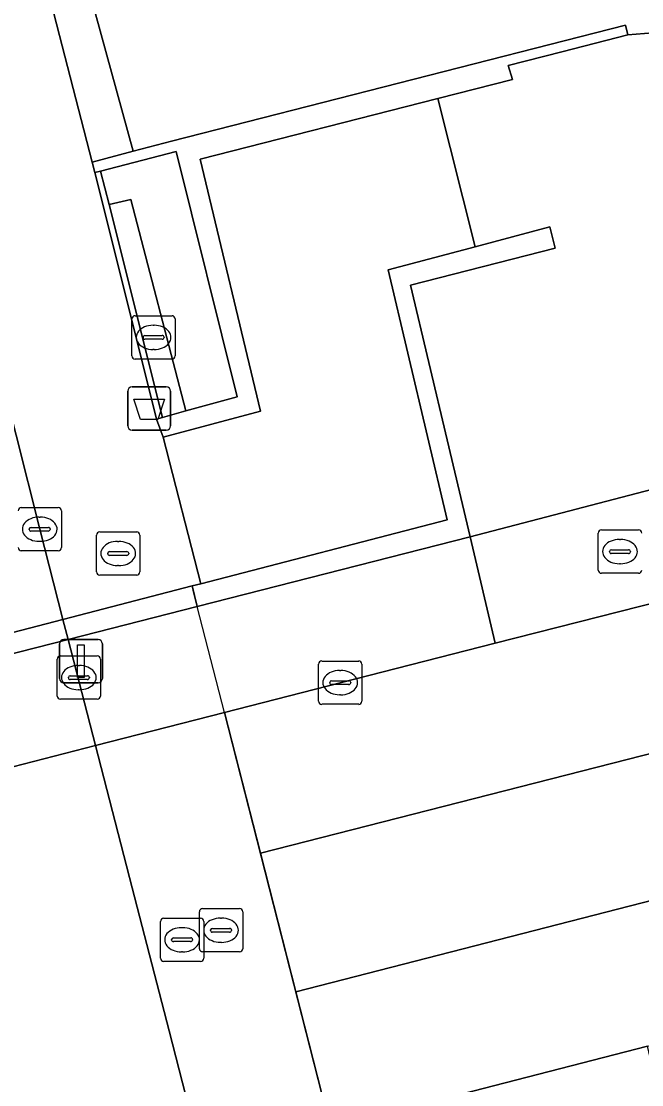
# Model space of a CAD drawing. Extents: x 160806 to 161707, y 383696 to 384148.
# Drawn here: x 161265.47 to 161279.79, y 383935.76 to 383960.31 of the extents above; entities that cross this region are included whole.
import ezdxf

# ---------------------------------------------------------------- set-up
doc = ezdxf.new("R2010")
doc.units = 0
for name, color, linetype in [('IMGEO_Afvalbak', 7, 'Continuous'), ('IMGEO_Berm_groen', 7, 'Continuous'), ('IMGEO_Fietspad_open', 7, 'Continuous'), ('IMGEO_Groenvoorziening', 7, 'Continuous'), ('IMGEO_Kolk', 7, 'Continuous'), ('IMGEO_Lichtmast', 7, 'Continuous'), ('IMGEO_Muur', 7, 'Continuous'), ('IMGEO_Rijbaan_lokaal_gesloten', 7, 'Continuous'), ('IMGEO_Rioolput', 7, 'Continuous'), ('IMGEO_Tunneldeel', 7, 'Continuous'), ('IMGEO_Voetpad_gesloten', 7, 'Continuous'), ('IMGEO_Voetpad_open', 7, 'Continuous')]:
    doc.layers.add(name, color=color, linetype=linetype)

msp = doc.modelspace()

# ---------------------------------------------------------------- linework, layer by layer
at = {"layer": 'IMGEO_Afvalbak'}
for p, q in [((161268.028, 383951.873), (161268.818, 383951.873)), ((161268.818, 383951.873), (161268.028, 383951.873)), ((161267.928, 383950.973), (161267.928, 383951.773)), ((161267.928, 383951.773), (161267.928, 383950.973)), ((161268.918, 383951.773), (161268.918, 383950.973)), ((161268.918, 383950.973), (161268.918, 383951.773)), ((161268.818, 383950.873), (161268.028, 383950.873)), ((161268.028, 383950.873), (161268.818, 383950.873))]:
    msp.add_line(p, q, dxfattribs=at)
msp.add_lwpolyline([(161268.071, 383951.587), (161268.775, 383951.587), (161268.626, 383951.117), (161268.22, 383951.117), (161268.071, 383951.587)], dxfattribs=at)
for centre, start, end in [((161268.028, 383951.773), 90, 180), ((161268.028, 383951.773), 90, 180), ((161268.818, 383951.773), 0, 90), ((161268.818, 383951.773), 360, 90), ((161268.028, 383950.973), 180, 270), ((161268.028, 383950.973), 180, 270), ((161268.818, 383950.973), 270, 0), ((161268.818, 383950.973), 270, 0)]:
    msp.add_arc(centre, 0.1, start, end, dxfattribs=at)
at = {"layer": 'IMGEO_Berm_groen'}
msp.add_lwpolyline([(161318.287, 383959.498), (161275.829, 383948.409), (161276.409, 383945.95), (161299.869, 383951.918), (161311.972, 383955.039), (161317.913, 383956.519)], dxfattribs=at)
at = {"layer": 'IMGEO_Fietspad_open'}
msp.add_lwpolyline([(161254.116, 383972.74), (161260.855, 383946.434), (161261.187, 383945.139), (161266.435, 383946.5), (161265.897, 383948.588), (161264.804, 383952.922), (161259.465, 383973.845)], dxfattribs=at)
msp.add_lwpolyline([(161266.435, 383946.5), (161261.187, 383945.139), (161261.301, 383944.696), (161261.931, 383942.238), (161262.773, 383938.95), (161263.626, 383935.624), (161264.389, 383932.646), (161264.665, 383931.569), (161264.782, 383931.113), (161270.047, 383932.481), (161269.931, 383932.93), (161269.655, 383934.002), (161268.882, 383937.003), (161268.031, 383940.303), (161267.185, 383943.589), (161266.554, 383946.039)], close=True, dxfattribs=at)
at = {"layer": 'IMGEO_Groenvoorziening'}
for points in [[(161269.044, 383957.305), (161267.304, 383956.853), (161267.498, 383956.084), (161268.001, 383956.195), (161269.269, 383951.314), (161270.455, 383951.643)], [(161275.829, 383948.409), (161269.534, 383946.8), (161266.554, 383946.039), (161261.301, 383944.696), (161260.705, 383944.544), (161261.336, 383942.096), (161261.931, 383942.238), (161267.185, 383943.589), (161270.159, 383944.353), (161272.827, 383945.039), (161276.409, 383945.95)]]:
    msp.add_lwpolyline(points, close=True, dxfattribs=at)
at = {"layer": 'IMGEO_Kolk'}
for p, q in [((161268.024, 383952.587), (161268.024, 383953.439)), ((161268.099, 383953.513), (161268.951, 383953.513)), ((161269.025, 383953.439), (161269.025, 383952.587)), ((161268.512, 383953.293), (161268.537, 383953.293)), ((161268.283, 383953.007), (161268.283, 383953.019)), ((161268.721, 383952.97), (161268.323, 383952.97)), ((161268.326, 383953.056), (161268.724, 383953.056)), ((161268.767, 383953.019), (161268.767, 383953.007)), ((161268.535, 383952.733), (161268.51, 383952.733)), ((161268.951, 383952.513), (161268.099, 383952.513)), ((161265.473, 383949.084), (161266.325, 383949.084)), ((161266.399, 383949.01), (161266.399, 383948.158)), ((161265.886, 383948.864), (161265.911, 383948.864)), ((161265.657, 383948.578), (161265.657, 383948.59)), ((161266.095, 383948.541), (161265.697, 383948.541)), ((161265.7, 383948.627), (161266.098, 383948.627)), ((161266.141, 383948.59), (161266.141, 383948.578)), ((161265.909, 383948.304), (161265.884, 383948.304)), ((161266.325, 383948.084), (161265.473, 383948.084)), ((161266.3, 383944.732), (161266.3, 383945.584)), ((161266.375, 383945.658), (161267.227, 383945.658)), ((161267.301, 383945.584), (161267.301, 383944.732)), ((161272.33, 383944.615), (161272.33, 383945.467)), ((161272.405, 383945.541), (161273.257, 383945.541)), ((161273.331, 383945.467), (161273.331, 383944.615)), ((161266.788, 383945.438), (161266.813, 383945.438)), ((161272.818, 383945.321), (161272.843, 383945.321)), ((161266.559, 383945.152), (161266.559, 383945.164)), ((161266.997, 383945.115), (161266.599, 383945.115)), ((161266.602, 383945.201), (161267, 383945.201)), ((161267.043, 383945.164), (161267.043, 383945.152)), ((161272.589, 383945.035), (161272.589, 383945.047)), ((161273.027, 383944.998), (161272.629, 383944.998)), ((161272.632, 383945.084), (161273.03, 383945.084)), ((161273.073, 383945.047), (161273.073, 383945.035)), ((161266.811, 383944.878), (161266.786, 383944.878)), ((161272.841, 383944.761), (161272.816, 383944.761)), ((161267.227, 383944.658), (161266.375, 383944.658)), ((161273.257, 383944.541), (161272.405, 383944.541))]:
    msp.add_line(p, q, dxfattribs=at)
for points in [[(161268.024, 383952.587), (161268.024, 383953.439)], [(161268.099, 383953.513), (161268.951, 383953.513)], [(161269.025, 383953.439), (161269.025, 383952.587)], [(161268.951, 383952.513), (161268.099, 383952.513)], [(161265.473, 383949.084), (161266.325, 383949.084)], [(161266.399, 383949.01), (161266.399, 383948.158)], [(161266.325, 383948.084), (161265.473, 383948.084)], [(161266.3, 383944.732), (161266.3, 383945.584)], [(161266.375, 383945.658), (161267.227, 383945.658)], [(161267.301, 383945.584), (161267.301, 383944.732)], [(161272.33, 383944.615), (161272.33, 383945.467)], [(161272.405, 383945.541), (161273.257, 383945.541)], [(161273.331, 383945.467), (161273.331, 383944.615)], [(161267.227, 383944.658), (161266.375, 383944.658)], [(161273.257, 383944.541), (161272.405, 383944.541)]]:
    msp.add_lwpolyline(points, dxfattribs=at)
for centre, radius, start, end in [((161268.101, 383953.437), 0.0765, 91.552, 178.448), ((161268.101, 383953.437), 0.0765, 91.552, 178.448), ((161268.949, 383953.437), 0.0765, 1.552, 88.448), ((161268.949, 383953.437), 0.0765, 1.552, 88.448), ((161268.323, 383953.016), 0.0403, 85.8775, 175.7526), ((161268.32, 383953.006), 0.0366, 178.938, 274.7102), ((161268.724, 383953.013), 0.043, 264.8664, 352.4533), ((161268.728, 383953.018), 0.0386, 1.7309, 96.639), ((161268.101, 383952.589), 0.0765, 181.552, 268.448), ((161268.101, 383952.589), 0.0765, 181.552, 268.448), ((161268.949, 383952.589), 0.0765, 271.552, 358.448), ((161268.949, 383952.589), 0.0765, 271.552, 358.448), ((161265.475, 383949.008), 0.0765, 91.552, 178.448), ((161265.475, 383949.008), 0.0765, 91.552, 178.448), ((161266.323, 383949.008), 0.0765, 1.552, 88.448), ((161266.323, 383949.008), 0.0765, 1.552, 88.448), ((161265.697, 383948.587), 0.0403, 85.8775, 175.7526), ((161265.694, 383948.577), 0.0366, 178.938, 274.7102), ((161266.098, 383948.584), 0.043, 264.8664, 352.4533), ((161266.102, 383948.589), 0.0386, 1.7309, 96.639), ((161265.475, 383948.16), 0.0765, 181.552, 268.448), ((161265.475, 383948.16), 0.0765, 181.552, 268.448), ((161266.323, 383948.16), 0.0765, 271.552, 358.448), ((161266.323, 383948.16), 0.0765, 271.552, 358.448), ((161266.377, 383945.582), 0.0765, 91.552, 178.448), ((161266.377, 383945.582), 0.0765, 91.552, 178.448), ((161267.225, 383945.582), 0.0765, 1.552, 88.448), ((161267.225, 383945.582), 0.0765, 1.552, 88.448), ((161272.407, 383945.465), 0.0765, 91.552, 178.448), ((161272.407, 383945.465), 0.0765, 91.552, 178.448), ((161273.255, 383945.465), 0.0765, 1.552, 88.448), ((161273.255, 383945.465), 0.0765, 1.552, 88.448), ((161266.599, 383945.161), 0.0403, 85.8775, 175.7526), ((161266.596, 383945.151), 0.0366, 178.938, 274.7102), ((161267, 383945.158), 0.043, 264.8664, 352.4533), ((161267.004, 383945.163), 0.0386, 1.7309, 96.639), ((161272.629, 383945.044), 0.0403, 85.8775, 175.7526), ((161272.626, 383945.034), 0.0366, 178.938, 274.7102), ((161273.03, 383945.041), 0.043, 264.8664, 352.4533), ((161273.034, 383945.046), 0.0386, 1.7309, 96.639), ((161266.377, 383944.734), 0.0765, 181.552, 268.448), ((161266.377, 383944.734), 0.0765, 181.552, 268.448), ((161267.225, 383944.734), 0.0765, 271.552, 358.448), ((161267.225, 383944.734), 0.0765, 271.552, 358.448), ((161272.407, 383944.617), 0.0765, 181.552, 268.448), ((161272.407, 383944.617), 0.0765, 181.552, 268.448), ((161273.255, 383944.617), 0.0765, 271.552, 358.448), ((161273.255, 383944.617), 0.0765, 271.552, 358.448)]:
    msp.add_arc(centre, radius, start, end, dxfattribs=at)
for centre, major_axis, ratio, start_param, end_param in [((161268.511, 383953.013), (-0.387, 0.002), 0.722429, 4.712389, 7.853982), ((161268.536, 383953.013), (-0.39, 0.002), 0.717154, 1.570796, 4.712389), ((161265.885, 383948.584), (-0.387, 0.002), 0.722429, 4.712389, 7.853982), ((161265.91, 383948.584), (-0.39, 0.002), 0.717154, 1.570796, 4.712389), ((161266.787, 383945.158), (-0.387, 0.002), 0.722429, 4.712389, 7.853982), ((161266.812, 383945.158), (-0.39, 0.002), 0.717154, 1.570796, 4.712389), ((161272.817, 383945.041), (-0.387, 0.002), 0.722429, 4.712389, 7.853982), ((161272.842, 383945.041), (-0.39, 0.002), 0.717154, 1.570796, 4.712389)]:
    msp.add_ellipse(centre, major_axis=major_axis, ratio=ratio, start_param=start_param, end_param=end_param, dxfattribs=at)
at = {"layer": 'IMGEO_Lichtmast'}
for p, q in [((161266.453, 383946.038), (161267.243, 383946.038)), ((161267.243, 383946.038), (161266.453, 383946.038)), ((161266.353, 383945.138), (161266.353, 383945.938)), ((161266.353, 383945.938), (161266.353, 383945.138)), ((161267.343, 383945.938), (161267.343, 383945.138)), ((161267.343, 383945.138), (161267.343, 383945.938)), ((161267.243, 383945.038), (161266.453, 383945.038)), ((161266.453, 383945.038), (161267.243, 383945.038))]:
    msp.add_line(p, q, dxfattribs=at)
msp.add_lwpolyline([(161266.773, 383945.913), (161266.923, 383945.913), (161266.923, 383945.163), (161266.773, 383945.163), (161266.773, 383945.913)], dxfattribs=at)
for centre, start, end in [((161266.453, 383945.938), 90, 180), ((161266.453, 383945.938), 90, 180), ((161267.243, 383945.938), 0, 90), ((161267.243, 383945.938), 360, 90), ((161266.453, 383945.138), 180, 270), ((161266.453, 383945.138), 180, 270), ((161267.243, 383945.138), 270, 0), ((161267.243, 383945.138), 270, 0)]:
    msp.add_arc(centre, 0.1, start, end, dxfattribs=at)
at = {"layer": 'IMGEO_Muur'}
for points in [[(161276.807, 383958.971), (161276.704, 383959.287), (161277.942, 383959.608), (161279.47, 383959.995), (161279.41, 383960.225), (161268.937, 383957.545), (161268.056, 383957.312), (161267.108, 383957.061), (161267.171, 383956.818), (161267.304, 383956.853), (161269.044, 383957.305), (161270.455, 383951.643), (161269.269, 383951.314), (161268.728, 383951.164), (161268.59, 383951.126), (161268.744, 383950.713), (161270.989, 383951.31), (161269.597, 383957.129), (161275.086, 383958.531)], [(161267.498, 383956.084), (161267.304, 383956.853), (161267.171, 383956.818), (161267.279, 383956.397), (161268.59, 383951.126), (161268.728, 383951.164)], [(161269.613, 383947.325), (161269.413, 383947.273), (161269.534, 383946.8), (161275.829, 383948.409), (161275.3, 383950.645), (161274.456, 383954.218), (161277.792, 383955.075), (161277.665, 383955.564), (161275.946, 383955.106), (161273.941, 383954.571), (161275.299, 383948.8)], [(161266.554, 383946.039), (161269.534, 383946.8), (161269.413, 383947.273), (161266.435, 383946.5), (161261.187, 383945.139), (161260.591, 383944.984), (161260.705, 383944.544), (161261.301, 383944.696)]]:
    msp.add_lwpolyline(points, close=True, dxfattribs=at)
at = {"layer": 'IMGEO_Rijbaan_lokaal_gesloten'}
for points in [[(161465.227, 383987.648), (161464.472, 383990.836), (161453.394, 383987.997), (161409.072, 383976.597), (161362.907, 383964.706), (161339.296, 383958.642), (161306.607, 383950.212), (161270.989, 383941.101), (161271.807, 383937.9), (161315.559, 383949.156), (161335.194, 383954.191), (161340.223, 383955.497), (161347.001, 383957.235), (161378.316, 383965.298), (161419.642, 383975.931), (161451.011, 383984.005)], [(161450.194, 383980.461), (161453.055, 383981.256), (161455.902, 383982.36), (161465.14, 383986.182), (161465.535, 383986.348), (161465.227, 383987.648), (161451.011, 383984.005), (161419.642, 383975.931), (161378.316, 383965.298), (161347.001, 383957.235), (161340.223, 383955.497), (161335.194, 383954.191), (161315.559, 383949.156), (161271.807, 383937.9), (161272.608, 383934.763), (161279.919, 383936.647), (161341.031, 383952.394)], [(161270.989, 383941.101), (161270.159, 383944.353), (161267.185, 383943.589), (161261.931, 383942.238), (161261.336, 383942.096), (161262.189, 383938.79), (161263.019, 383935.572), (161263.812, 383932.497), (161264.389, 383932.646), (161269.655, 383934.002), (161272.608, 383934.763), (161271.807, 383937.9)]]:
    msp.add_lwpolyline(points, close=True, dxfattribs=at)
msp.add_lwpolyline([(161317.913, 383956.519), (161311.972, 383955.039), (161299.869, 383951.918), (161276.409, 383945.95), (161272.827, 383945.039), (161270.159, 383944.353), (161270.989, 383941.101), (161306.607, 383950.212), (161339.296, 383958.642)], dxfattribs=at)
at = {"layer": 'IMGEO_Rioolput'}
for p, q in [((161267.208, 383947.597), (161267.208, 383948.449)), ((161267.283, 383948.523), (161268.135, 383948.523)), ((161268.209, 383948.449), (161268.209, 383947.597)), ((161278.786, 383947.641), (161278.786, 383948.493)), ((161278.861, 383948.567), (161279.713, 383948.567)), ((161267.696, 383948.303), (161267.721, 383948.303)), ((161279.274, 383948.347), (161279.299, 383948.347)), ((161267.467, 383948.017), (161267.467, 383948.029)), ((161267.905, 383947.98), (161267.507, 383947.98)), ((161267.51, 383948.066), (161267.908, 383948.066)), ((161267.951, 383948.029), (161267.951, 383948.017)), ((161279.045, 383948.061), (161279.045, 383948.073)), ((161279.483, 383948.024), (161279.085, 383948.024)), ((161279.088, 383948.11), (161279.486, 383948.11)), ((161279.529, 383948.073), (161279.529, 383948.061)), ((161267.719, 383947.743), (161267.694, 383947.743)), ((161279.297, 383947.787), (161279.272, 383947.787)), ((161268.135, 383947.523), (161267.283, 383947.523)), ((161279.713, 383947.567), (161278.861, 383947.567)), ((161269.656, 383939.825), (161270.508, 383939.825)), ((161268.757, 383939.604), (161269.609, 383939.604)), ((161269.581, 383938.899), (161269.581, 383939.751)), ((161270.069, 383939.605), (161270.094, 383939.605)), ((161270.582, 383939.751), (161270.582, 383938.899)), ((161268.682, 383938.678), (161268.682, 383939.53)), ((161269.17, 383939.384), (161269.195, 383939.384)), ((161269.683, 383939.53), (161269.683, 383938.678)), ((161269.84, 383939.319), (161269.84, 383939.331)), ((161269.883, 383939.368), (161270.281, 383939.368)), ((161270.324, 383939.331), (161270.324, 383939.319)), ((161268.941, 383939.098), (161268.941, 383939.11)), ((161268.984, 383939.147), (161269.382, 383939.147)), ((161269.425, 383939.11), (161269.425, 383939.098)), ((161270.278, 383939.282), (161269.88, 383939.282)), ((161269.379, 383939.061), (161268.981, 383939.061)), ((161270.092, 383939.045), (161270.067, 383939.045)), ((161269.609, 383938.604), (161268.757, 383938.604)), ((161269.193, 383938.824), (161269.168, 383938.824)), ((161270.508, 383938.825), (161269.656, 383938.825))]:
    msp.add_line(p, q, dxfattribs=at)
for points in [[(161267.208, 383947.597), (161267.208, 383948.449)], [(161267.283, 383948.523), (161268.135, 383948.523)], [(161268.209, 383948.449), (161268.209, 383947.597)], [(161278.786, 383947.641), (161278.786, 383948.493)], [(161278.861, 383948.567), (161279.713, 383948.567)], [(161268.135, 383947.523), (161267.283, 383947.523)], [(161279.713, 383947.567), (161278.861, 383947.567)], [(161269.656, 383939.825), (161270.508, 383939.825)], [(161268.757, 383939.604), (161269.609, 383939.604)], [(161269.581, 383938.899), (161269.581, 383939.751)], [(161270.582, 383939.751), (161270.582, 383938.899)], [(161268.682, 383938.678), (161268.682, 383939.53)], [(161269.683, 383939.53), (161269.683, 383938.678)], [(161269.609, 383938.604), (161268.757, 383938.604)], [(161270.508, 383938.825), (161269.656, 383938.825)]]:
    msp.add_lwpolyline(points, dxfattribs=at)
for centre, radius, start, end in [((161267.285, 383948.447), 0.0765, 91.552, 178.448), ((161267.285, 383948.447), 0.0765, 91.552, 178.448), ((161268.133, 383948.447), 0.0765, 1.552, 88.448), ((161268.133, 383948.447), 0.0765, 1.552, 88.448), ((161278.863, 383948.491), 0.0765, 91.552, 178.448), ((161278.863, 383948.491), 0.0765, 91.552, 178.448), ((161279.711, 383948.491), 0.0765, 1.552, 88.448), ((161279.711, 383948.491), 0.0765, 1.552, 88.448), ((161267.507, 383948.026), 0.0403, 85.8775, 175.7526), ((161267.504, 383948.016), 0.0366, 178.938, 274.7102), ((161267.908, 383948.023), 0.043, 264.8664, 352.4533), ((161267.912, 383948.028), 0.0386, 1.7309, 96.639), ((161279.085, 383948.07), 0.0403, 85.8775, 175.7526), ((161279.082, 383948.06), 0.0366, 178.938, 274.7102), ((161279.486, 383948.067), 0.043, 264.8664, 352.4533), ((161279.49, 383948.072), 0.0386, 1.7309, 96.639), ((161267.285, 383947.599), 0.0765, 181.552, 268.448), ((161267.285, 383947.599), 0.0765, 181.552, 268.448), ((161268.133, 383947.599), 0.0765, 271.552, 358.448), ((161268.133, 383947.599), 0.0765, 271.552, 358.448), ((161278.863, 383947.643), 0.0765, 181.552, 268.448), ((161278.863, 383947.643), 0.0765, 181.552, 268.448), ((161279.711, 383947.643), 0.0765, 271.552, 358.448), ((161279.711, 383947.643), 0.0765, 271.552, 358.448), ((161269.658, 383939.749), 0.0765, 91.552, 178.448), ((161269.658, 383939.749), 0.0765, 91.552, 178.448), ((161270.506, 383939.749), 0.0765, 1.552, 88.448), ((161270.506, 383939.749), 0.0765, 1.552, 88.448), ((161268.759, 383939.528), 0.0765, 91.552, 178.448), ((161268.759, 383939.528), 0.0765, 91.552, 178.448), ((161269.607, 383939.528), 0.0765, 1.552, 88.448), ((161269.607, 383939.528), 0.0765, 1.552, 88.448), ((161269.88, 383939.328), 0.0403, 85.8775, 175.7526), ((161269.877, 383939.318), 0.0366, 178.938, 274.7102), ((161270.281, 383939.325), 0.043, 264.8664, 352.4533), ((161270.285, 383939.33), 0.0386, 1.7309, 96.639), ((161268.981, 383939.107), 0.0403, 85.8775, 175.7526), ((161268.978, 383939.097), 0.0366, 178.938, 274.7102), ((161269.382, 383939.104), 0.043, 264.8664, 352.4533), ((161269.386, 383939.109), 0.0386, 1.7309, 96.639), ((161269.658, 383938.901), 0.0765, 181.552, 268.448), ((161269.658, 383938.901), 0.0765, 181.552, 268.448), ((161270.506, 383938.901), 0.0765, 271.552, 358.448), ((161270.506, 383938.901), 0.0765, 271.552, 358.448), ((161268.759, 383938.68), 0.0765, 181.552, 268.448), ((161268.759, 383938.68), 0.0765, 181.552, 268.448), ((161269.607, 383938.68), 0.0765, 271.552, 358.448), ((161269.607, 383938.68), 0.0765, 271.552, 358.448)]:
    msp.add_arc(centre, radius, start, end, dxfattribs=at)
for centre, major_axis, ratio, start_param, end_param in [((161267.695, 383948.023), (-0.387, 0.002), 0.722429, 4.712389, 7.853982), ((161267.72, 383948.023), (-0.39, 0.002), 0.717154, 1.570796, 4.712389), ((161279.273, 383948.067), (-0.387, 0.002), 0.722429, 4.712389, 7.853982), ((161279.298, 383948.067), (-0.39, 0.002), 0.717154, 1.570796, 4.712389), ((161270.068, 383939.325), (-0.387, 0.002), 0.722429, 4.712389, 7.853982), ((161270.093, 383939.325), (-0.39, 0.002), 0.717154, 1.570796, 4.712389), ((161269.169, 383939.104), (-0.387, 0.002), 0.722429, 4.712389, 7.853982), ((161269.194, 383939.104), (-0.39, 0.002), 0.717154, 1.570796, 4.712389)]:
    msp.add_ellipse(centre, major_axis=major_axis, ratio=ratio, start_param=start_param, end_param=end_param, dxfattribs=at)
at = {"layer": 'IMGEO_Tunneldeel'}
msp.add_lwpolyline([(161270.159, 383944.353), (161269.534, 383946.8), (161269.438, 383947.175), (161269.413, 383947.273), (161266.435, 383946.5), (161261.187, 383945.139), (161260.591, 383944.984), (161260.705, 383944.544), (161261.336, 383942.096), (161263.812, 383932.497), (161264.09, 383931.42), (161264.007, 383930.912), (161264.782, 383931.113), (161270.047, 383932.481), (161273.104, 383933.275), (161273.167, 383933.291), (161272.881, 383933.693), (161272.608, 383934.763)], close=True, dxfattribs=at)
at = {"layer": 'IMGEO_Voetpad_gesloten'}
for points in [[(161284.147, 383964.369), (161278.831, 383963.961), (161267.055, 383960.972), (161268.056, 383957.312), (161268.937, 383957.545), (161279.41, 383960.225), (161279.47, 383959.995), (161284.463, 383960.399)], [(161267.055, 383960.972), (161266.166, 383960.733), (161267.108, 383957.061), (161268.056, 383957.312)]]:
    msp.add_lwpolyline(points, close=True, dxfattribs=at)
at = {"layer": 'IMGEO_Voetpad_open'}
for points in [[(161296.995, 383961.414), (161284.463, 383960.399), (161279.47, 383959.995), (161277.942, 383959.608), (161276.704, 383959.287), (161276.807, 383958.971), (161275.086, 383958.531), (161275.946, 383955.106), (161277.665, 383955.564), (161277.792, 383955.075), (161274.456, 383954.218), (161275.3, 383950.645), (161275.829, 383948.409), (161318.287, 383959.498), (161370.444, 383973.147), (161369.289, 383977.37), (161414.805, 383989.287)], [(161259.465, 383973.845), (161264.804, 383952.922), (161265.897, 383948.588), (161266.435, 383946.5), (161269.413, 383947.273), (161269.613, 383947.325), (161268.744, 383950.713), (161268.59, 383951.126), (161267.279, 383956.397), (161267.171, 383956.818), (161267.108, 383957.061), (161266.166, 383960.733), (161266.11, 383960.95), (161264.37, 383967.723)]]:
    msp.add_lwpolyline(points, dxfattribs=at)
for points in [[(161269.613, 383947.325), (161275.299, 383948.8), (161273.941, 383954.571), (161275.946, 383955.106), (161275.086, 383958.531), (161269.597, 383957.129), (161270.989, 383951.31), (161268.744, 383950.713)], [(161267.498, 383956.084), (161268.728, 383951.164), (161269.269, 383951.314), (161268.001, 383956.195)], [(161270.047, 383932.481), (161273.167, 383933.291), (161272.881, 383933.693), (161272.608, 383934.763), (161270.159, 383944.353), (161269.534, 383946.8), (161269.413, 383947.273), (161266.435, 383946.5), (161266.554, 383946.039), (161267.185, 383943.589), (161268.031, 383940.303), (161268.882, 383937.003), (161269.655, 383934.002), (161269.931, 383932.93)], [(161279.794, 383935.48), (161280.177, 383935.571), (161279.919, 383936.647), (161272.608, 383934.763), (161272.881, 383933.693)]]:
    msp.add_lwpolyline(points, close=True, dxfattribs=at)

doc.saveas('drawing.dxf')
